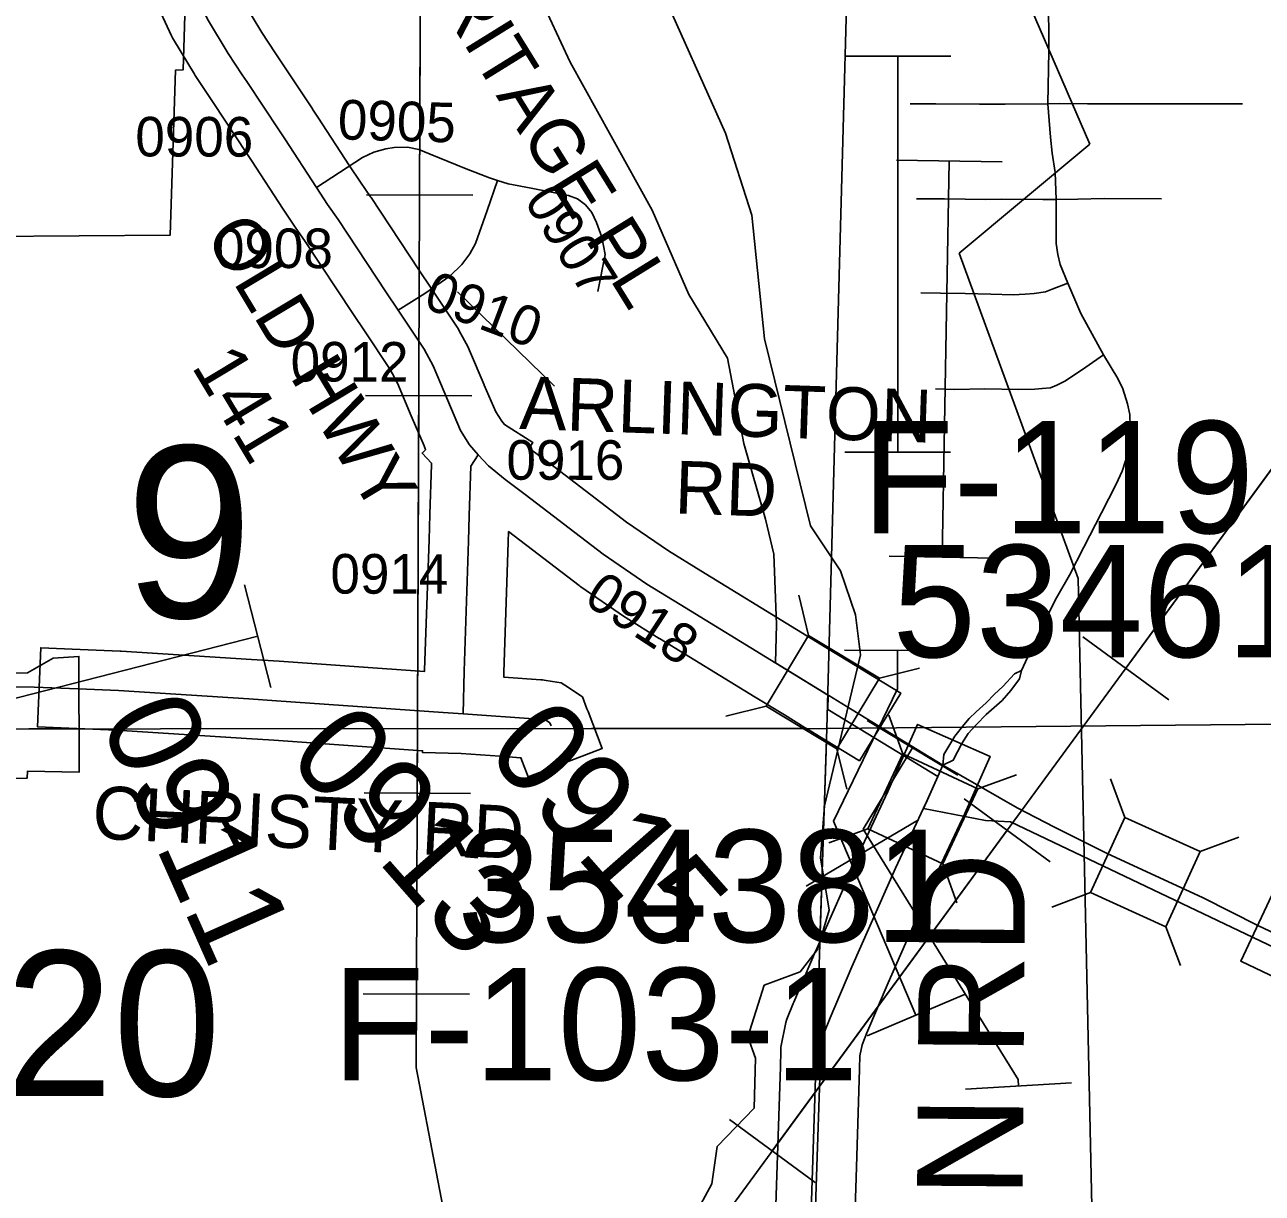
# Model space of a CAD drawing. Extents: x -157.2 to -99.3, y 12.2 to 46.2.
# Drawn here: x -144.273 to -143.336, y 32.705 to 33.59 of the extents above; entities that cross this region are included whole.
import ezdxf

# ---------------------------------------------------------------- set-up
doc = ezdxf.new("R2010")
doc.units = 0
for name, color, linetype in [('tdCoCityStreetMinor', 7, 'Continuous'), ('tdCoCorpBndry', 7, 'Continuous'), ('tdCoHydroRiver', 7, 'Continuous'), ('tdCoPipe', 7, 'Continuous'), ('tdCoPipe1', 7, 'Continuous'), ('tdCoPipe2', 7, 'Continuous'), ('tdCoSecRdNmbr', 7, 'Continuous'), ('tdCoSecRdTxt', 7, 'Continuous'), ('tdCoSecRteBand', 7, 'Continuous'), ('tdCoSecRteCL', 7, 'Continuous'), ('tdCoSectLine', 7, 'Continuous'), ('tdCoSectLinePart', 7, 'Continuous'), ('tdCoSectNmbr', 7, 'Continuous'), ('tdCoStrucPriMaintName', 7, 'Continuous'), ('tdCoStrucSec', 7, 'Continuous'), ('tdCoStrucSecCoName', 7, 'Continuous'), ('tdCoStrucSecFHWANum', 7, 'Continuous'), ('tdCoSurfAsphalt', 7, 'Continuous'), ('tdCoSurfConc', 7, 'Continuous'), ('tdCoSurfConcUnbanded', 7, 'Continuous'), ('tdCoSurfGravel', 7, 'Continuous')]:
    doc.layers.add(name, color=color, linetype=linetype)

msp = doc.modelspace()

# ---------------------------------------------------------------- linework, layer by layer
at = {"layer": 'tdCoCityStreetMinor'}
msp.add_line((-143.58178, 33.02046), (-143.578, 33.02902), dxfattribs=at)
for points in [[(-143.51835, 33.10083), (-143.50902, 33.12095), (-143.50218, 33.13542), (-143.49179, 33.15594), (-143.48219, 33.17303), (-143.47114, 33.19421), (-143.45785, 33.22025), (-143.44667, 33.24195), (-143.44207, 33.25169), (-143.43957, 33.25971), (-143.43734, 33.26905), (-143.43615, 33.27694), (-143.43602, 33.28549), (-143.43641, 33.29456), (-143.43812, 33.30272), (-143.44181, 33.31416), (-143.44536, 33.32192), (-143.45626, 33.33985), (-143.47337, 33.37111), (-143.48339, 33.39411), (-143.48916, 33.4082), (-143.49087, 33.41596), (-143.49205, 33.42411), (-143.4921, 33.45757), (-143.49297, 33.47804), (-143.49507, 33.49251), (-143.49652, 33.50461), (-143.49835, 33.52991), (-143.49776, 33.56974), (-143.49807, 33.6134)], [(-143.60258, 33.53007), (-143.58318, 33.53007), (-143.55014, 33.52958), (-143.53074, 33.52958), (-143.49835, 33.52991), (-143.48964, 33.53024), (-143.46843, 33.53007), (-143.44689, 33.52991), (-143.41828, 33.52991), (-143.38031, 33.53007), (-143.35121, 33.53007)], [(-143.59781, 33.45806), (-143.57677, 33.45806), (-143.54537, 33.45757), (-143.5337, 33.45773), (-143.50213, 33.45757), (-143.4921, 33.45757), (-143.47583, 33.45773), (-143.45577, 33.45823), (-143.41236, 33.45806)], [(-143.59469, 33.38671), (-143.57973, 33.38655), (-143.56115, 33.38622), (-143.54159, 33.38572), (-143.52465, 33.38539), (-143.51561, 33.38572), (-143.50871, 33.38638), (-143.50016, 33.3877), (-143.49522, 33.3895), (-143.48339, 33.39411)], [(-143.58351, 33.31404), (-143.56888, 33.31371), (-143.54635, 33.31404), (-143.52054, 33.31355), (-143.50838, 33.31388), (-143.50279, 33.31437), (-143.49654, 33.31486), (-143.49161, 33.31684), (-143.4852, 33.32013), (-143.46958, 33.33048), (-143.45626, 33.33985)], [(-143.51835, 33.10083), (-143.52363, 33.0984), (-143.53247, 33.08877), (-143.53886, 33.08293), (-143.54525, 33.07638), (-143.55267, 33.06951), (-143.55804, 33.06454), (-143.56214, 33.05965), (-143.56893, 33.05097), (-143.57721, 33.03732), (-143.578, 33.02902)], [(-143.578, 33.02902), (-143.57004, 33.03296), (-143.56347, 33.04546), (-143.55873, 33.05309), (-143.55255, 33.05992), (-143.54505, 33.06755), (-143.53309, 33.07807), (-143.52651, 33.0857), (-143.51993, 33.09452), (-143.51835, 33.10083)], [(-144.31609, 33.08779), (-144.28736, 33.08853), (-144.26591, 33.08829), (-144.23224, 33.08686)], [(-143.6511, 33.07372), (-143.578, 33.02902), (-143.52173, 32.99672), (-143.49337, 32.98217), (-143.45317, 32.96195), (-143.38141, 32.9289), (-143.33899, 32.90745), (-143.31814, 32.89767), (-143.31256, 32.89505)]]:
    msp.add_lwpolyline(points, dxfattribs=at)
at = {"layer": 'tdCoCorpBndry'}
for points in [[(-144.30109, 33.42947), (-144.16283, 33.43058), (-144.15889, 33.55553), (-144.15321, 33.55558), (-144.15082, 33.63042)], [(-143.88407, 33.61315), (-143.86018, 33.56144), (-143.79803, 33.44939), (-143.77022, 33.38553), (-143.74096, 33.33744), (-143.72868, 33.27265), (-143.71228, 33.21544), (-143.70582, 33.18888), (-143.70381, 33.13574), (-143.70471, 33.10651), (-143.6647, 33.08203), (-143.66499, 33.07116), (-143.62319, 33.0457), (-143.58173, 33.02045), (-143.59255, 32.99644), (-143.54559, 32.98725), (-143.53613, 32.98677), (-143.52668, 32.98629), (-143.31598, 32.88584)], [(-144.37149, 33.01902), (-144.27117, 33.0193), (-144.27094, 33.02466), (-144.23194, 33.02378), (-144.23207, 33.11149), (-144.25145, 33.11022), (-144.27096, 33.09915), (-144.31563, 33.09833)]]:
    msp.add_lwpolyline(points, dxfattribs=at)
at = {"layer": 'tdCoHydroRiver'}
for points in [[(-144.44684, 34.46756), (-144.42991, 34.45437), (-144.39385, 34.44687), (-144.37402, 34.42568), (-144.3575, 34.39986), (-144.31875, 34.37806), (-144.31469, 34.35739), (-144.23921, 34.20328), (-144.15115, 34.09614), (-144.11272, 34.06486), (-144.06724, 33.95913), (-144.05025, 33.94751), (-144.00635, 33.93817), (-143.97681, 33.92456), (-143.95714, 33.89864), (-143.91836, 33.82945), (-143.9016, 33.76256), (-143.86886, 33.70146), (-143.7926, 33.61998), (-143.74259, 33.50778), (-143.72253, 33.44552)], [(-143.76623, 32.68729), (-143.75279, 32.71211), (-143.74871, 32.74041), (-143.72092, 32.7695), (-143.71969, 32.80736), (-143.72548, 32.82334), (-143.71315, 32.86242), (-143.68599, 32.87258), (-143.67281, 32.88952), (-143.66394, 32.91924), (-143.67054, 32.95893), (-143.66767, 32.99832), (-143.64026, 33.11272), (-143.64401, 33.14285), (-143.65554, 33.17639), (-143.67811, 33.21031), (-143.71295, 33.35202), (-143.72253, 33.44552)]]:
    msp.add_lwpolyline(points, dxfattribs=at)
at = {"layer": 'tdCoPipe'}
for p, q in [((-144.01441, 33.46111), (-143.93383, 33.4608)), ((-144.01499, 33.30908), (-143.93455, 33.30877)), ((-143.40696, 33.07872), (-143.47186, 33.12624)), ((-144.01614, 33.00807), (-143.93556, 33.00776)), ((-143.49677, 32.95605), (-143.56179, 33.00366)), ((-144.01672, 32.85604), (-143.93629, 32.85573)), ((-143.67459, 32.71318), (-143.73949, 32.7607))]:
    msp.add_line(p, q, dxfattribs=at)
for points in [[(-145.55454, 32.04067), (-145.46518, 31.95595), (-145.26408, 32.03905), (-144.23712, 32.01307), (-143.23199, 33.38588), (-142.93007, 33.91238), (-142.08675, 34.75604), (-141.63738, 35.68251), (-141.53546, 35.85664), (-140.36851, 37.15825), (-139.42393, 38.03643), (-138.06933, 39.50134), (-138.02659, 39.82497), (-137.40641, 40.34493), (-136.85959, 41.07071)], [(-143.69856, 32.00126), (-143.85366, 32.15796), (-143.97665, 32.80022), (-143.96985, 34.57894), (-143.62248, 35.38911), (-143.47122, 35.47983), (-143.4387, 35.9175), (-143.25675, 36.14881), (-143.28772, 36.72617), (-143.19858, 37.36137), (-143.4614, 37.53159), (-143.9241, 37.95768), (-144.20108, 38.36567), (-144.47084, 38.93096)], [(-144.53166, 38.18316), (-143.59277, 36.8918), (-143.60993, 34.8602), (-143.44017, 34.54149), (-143.56937, 34.33037), (-143.5634, 33.7239), (-143.46666, 33.49933), (-143.56555, 33.41685), (-143.47553, 33.17056), (-143.45495, 32.21857), (-143.51221, 31.39679), (-143.69384, 30.99394), (-143.68109, 29.9265), (-143.73472, 27.64063), (-143.73615, 26.8708), (-143.92172, 26.77322), (-143.81828, 26.50852), (-143.81165, 26.10341), (-144.08392, 25.92891), (-143.05566, 24.1836)], [(-143.97297, 33.76197), (-143.97412, 33.46095)], [(-143.43946, 33.10252), (-143.26164, 33.34539)], [(-143.97471, 33.30893), (-143.97586, 33.00791)], [(-144.10666, 33.16581), (-144.0867, 33.08789)], [(-144.09666, 33.12679), (-144.38824, 33.05209)], [(-143.7071, 32.73698), (-143.52927, 32.97985)], [(-143.97644, 32.85589), (-143.97665, 32.80022), (-143.93051, 32.55925)]]:
    msp.add_lwpolyline(points, dxfattribs=at)
at = {"layer": 'tdCoPipe1'}
for p, q in [((-143.61316, 33.48734), (-143.533, 33.4859)), ((-143.61853, 33.18738), (-143.53838, 33.18595)), ((-143.63532, 33.06307), (-143.56668, 33.02167)), ((-143.56069, 32.78374), (-143.48067, 32.7886))]:
    msp.add_line(p, q, dxfattribs=at)
for points in [[(-143.57308, 33.48662), (-143.57845, 33.18667)], [(-143.601, 33.04237), (-143.63828, 32.98056), (-143.52098, 32.79108), (-143.52068, 32.78617)]]:
    msp.add_lwpolyline(points, dxfattribs=at)
at = {"layer": 'tdCoPipe2'}
for p, q in [((-143.65202, 33.56611), (-143.57185, 33.56606)), ((-143.6522, 33.26611), (-143.57204, 33.26606)), ((-143.6523, 33.11611), (-143.57213, 33.11606)), ((-143.63533, 32.82424), (-143.56152, 32.85552))]:
    msp.add_line(p, q, dxfattribs=at)
for points in [[(-143.61194, 33.56609), (-143.61212, 33.26609)], [(-143.61221, 33.11609), (-143.61223, 33.08693), (-143.66069, 32.98682), (-143.59843, 32.83988)]]:
    msp.add_lwpolyline(points, dxfattribs=at)
at = {"layer": 'tdCoSecRdTxt'}
msp.add_line((-143.94543, 33.3877), (-143.87189, 33.31605), dxfattribs=at)
at = {"layer": 'tdCoSecRteBand'}
for points in [[(-143.91338, 33.03588), (-143.94259, 33.03799), (-143.97187, 33.03871), (-143.97184, 33.04008), (-144.08444, 33.04799), (-144.10527, 33.04933), (-144.20363, 33.05561), (-144.23351, 33.05688), (-144.26348, 33.05816), (-144.26094, 33.1181), (-144.23096, 33.11683), (-144.20076, 33.11555), (-144.20044, 33.11553), (-144.20012, 33.11551), (-144.10144, 33.1092), (-144.08052, 33.10787), (-144.08042, 33.10786), (-144.08033, 33.10785), (-143.97037, 33.10012), (-143.97034, 33.10109), (-143.97034, 33.10123), (-143.97033, 33.10138), (-143.96694, 33.19968), (-143.96645, 33.21902), (-143.96645, 33.21914), (-143.96645, 33.21926), (-143.96521, 33.25649), (-143.96517, 33.25793), (-143.97221, 33.26542), (-143.96941, 33.26806), (-143.96977, 33.26862), (-143.97074, 33.27092), (-143.98036, 33.2936), (-143.99091, 33.31845), (-143.99649, 33.32883), (-144.01534, 33.35718), (-144.02458, 33.37107), (-144.02459, 33.3711), (-144.02461, 33.37112), (-144.06067, 33.42558), (-144.06836, 33.43664), (-144.0686, 33.43699), (-144.06883, 33.43734), (-144.07727, 33.45022), (-144.10134, 33.48698), (-144.10529, 33.49301), (-144.1299, 33.53017), (-144.13335, 33.53538), (-144.14396, 33.55138), (-144.14431, 33.5519), (-144.14463, 33.55244), (-144.16042, 33.57859), (-144.16128, 33.58002), (-144.16199, 33.58155), (-144.17481, 33.60942)], [(-144.10818, 33.60816), (-144.0936, 33.584), (-144.08334, 33.56853), (-144.07989, 33.56332), (-144.07989, 33.56331), (-144.07988, 33.56331), (-144.05522, 33.52607), (-144.05518, 33.52601), (-144.05514, 33.52594), (-144.05115, 33.51985), (-144.02708, 33.48309), (-144.01887, 33.47056), (-144.01122, 33.45956), (-144.01102, 33.45928), (-144.01083, 33.45899), (-143.9746, 33.40427), (-143.96537, 33.39039), (-143.94576, 33.36089), (-143.94499, 33.35973), (-143.94433, 33.3585), (-143.93742, 33.34568), (-143.93676, 33.34446), (-143.93622, 33.34318), (-143.92512, 33.31704), (-143.92512, 33.31703), (-143.92512, 33.31702), (-143.91647, 33.29663), (-143.91196, 33.28954), (-143.90985, 33.28702), (-143.88844, 33.27357), (-143.89114, 33.26927), (-143.89085, 33.26903), (-143.87617, 33.25814), (-143.87599, 33.258), (-143.87581, 33.25786), (-143.81749, 33.21321), (-143.78568, 33.19137), (-143.7612, 33.17625), (-143.68869, 33.13188), (-143.68865, 33.13185), (-143.66656, 33.11833), (-143.64875, 33.10744), (-143.64874, 33.10744), (-143.64874, 33.10744), (-143.64868, 33.1074), (-143.63545, 33.09932), (-143.60986, 33.08367), (-143.64116, 33.03248), (-143.66675, 33.04813), (-143.67999, 33.05622), (-143.67999, 33.05622), (-143.67999, 33.05622), (-143.68005, 33.05625), (-143.69786, 33.06714), (-143.69787, 33.06715), (-143.69787, 33.06715), (-143.71996, 33.08067), (-143.72001, 33.0807), (-143.79257, 33.1251), (-143.79262, 33.12514), (-143.79267, 33.12517), (-143.81783, 33.1407), (-143.81844, 33.14109), (-143.81904, 33.1415), (-143.85209, 33.16418), (-143.85273, 33.16462), (-143.85335, 33.1651), (-143.90676, 33.206), (-143.90697, 33.19802), (-143.90697, 33.19788), (-143.90697, 33.19775), (-143.91036, 33.09946), (-143.91045, 33.09583), (-143.88225, 33.09379), (-143.88104, 33.09371), (-143.87984, 33.09352), (-143.87343, 33.09254), (-143.86687, 33.09153), (-143.86135, 33.08785), (-143.85877, 33.08613), (-143.8508, 33.08081), (-143.84738, 33.07186), (-143.84655, 33.06969), (-143.83586, 33.04166), (-143.89191, 33.02026), (-143.89744, 33.03473), (-143.91338, 33.03588)], [(-143.70562, 32.65763), (-143.70365, 32.71852), (-143.70365, 32.71853), (-143.70365, 32.71854), (-143.70094, 32.80071), (-143.7007, 32.81285), (-143.70065, 32.81552), (-143.70012, 32.81813), (-143.69741, 32.8317), (-143.6969, 32.83424), (-143.69596, 32.83666), (-143.69128, 32.84874), (-143.69108, 32.84924), (-143.69087, 32.84974), (-143.67435, 32.88821), (-143.67429, 32.88835), (-143.67422, 32.8885), (-143.64118, 32.96322), (-143.64105, 32.96351), (-143.64092, 32.96379), (-143.61967, 33.00928), (-143.61705, 33.0149), (-143.60922, 33.03259), (-143.59708, 33.06003), (-143.54221, 33.03576), (-143.55435, 33.00832), (-143.5623, 32.99035), (-143.56242, 32.99006), (-143.56255, 32.98979), (-143.56531, 32.98389), (-143.58643, 32.93867), (-143.61928, 32.86438), (-143.63553, 32.82655), (-143.63908, 32.81739), (-143.64076, 32.80898), (-143.64096, 32.79932), (-143.64096, 32.79913), (-143.64097, 32.79893), (-143.64368, 32.71657), (-143.64565, 32.65567)], [(-143.32531, 32.86789), (-143.35246, 32.88063), (-143.32698, 32.93495)]]:
    msp.add_lwpolyline(points, dxfattribs=at)
at = {"layer": 'tdCoSecRteCL'}
for points in [[(-144.05217, 33.46666), (-144.07624, 33.50341), (-144.08023, 33.50951), (-144.10489, 33.54674), (-144.10835, 33.55195), (-144.11895, 33.56795), (-144.13473, 33.59409), (-144.14756, 33.62196), (-144.15041, 33.62935), (-144.15082, 33.63041), (-144.15915, 33.65204), (-144.1713, 33.68438)], [(-144.05217, 33.46666), (-144.01735, 33.48928), (-144.00872, 33.49336), (-143.9996, 33.49582), (-143.99343, 33.49681), (-143.98332, 33.49706), (-143.97469, 33.49533), (-143.96606, 33.49188), (-143.93893, 33.48078), (-143.92118, 33.47388), (-143.91519, 33.47198)], [(-143.99035, 33.37378), (-143.99959, 33.38768), (-144.03585, 33.44243), (-144.04374, 33.45377), (-144.05217, 33.46666)], [(-143.99035, 33.37378), (-143.97025, 33.3862), (-143.95126, 33.39952), (-143.94214, 33.40828), (-143.93598, 33.41642), (-143.93178, 33.42406), (-143.92291, 33.44922), (-143.91519, 33.47198)], [(-143.91519, 33.47198), (-143.90712, 33.46944), (-143.88961, 33.46598), (-143.86125, 33.46056), (-143.8546, 33.45809), (-143.84843, 33.45341), (-143.84374, 33.44774), (-143.84005, 33.44009), (-143.8361, 33.42899), (-143.83363, 33.41592), (-143.83906, 33.38781)], [(-143.9298, 33.26413), (-143.93622, 33.27178), (-143.94312, 33.28263), (-143.95274, 33.30531), (-143.96384, 33.33146), (-143.97074, 33.34428), (-143.99035, 33.37378)], [(-143.94115, 33.06797), (-143.94035, 33.10035), (-143.93696, 33.19878), (-143.93646, 33.21826), (-143.93523, 33.2555), (-143.9298, 33.26413)], [(-143.6511, 33.07372), (-143.66434, 33.08181), (-143.6644, 33.08185), (-143.68221, 33.09274), (-143.7043, 33.10626), (-143.70435, 33.10629), (-143.77691, 33.15069), (-143.80206, 33.16623), (-143.83511, 33.18892), (-143.89405, 33.23405), (-143.90934, 33.24539), (-143.92191, 33.25575), (-143.9298, 33.26413)], [(-144.23224, 33.08686), (-144.20203, 33.08557), (-144.10336, 33.07927), (-144.08243, 33.07793), (-143.95617, 33.06905), (-143.94115, 33.06797)], [(-143.94115, 33.06797), (-143.88441, 33.06387), (-143.87799, 33.06288), (-143.87541, 33.06116), (-143.87458, 33.05899)], [(-143.69762, 32.06146), (-143.69364, 32.17748), (-143.69167, 32.21916), (-143.68723, 32.35652), (-143.68575, 32.39844), (-143.67983, 32.5326), (-143.67564, 32.65664), (-143.67366, 32.71755), (-143.67095, 32.79992), (-143.6707, 32.81225), (-143.66799, 32.82581), (-143.66331, 32.8379), (-143.64678, 32.87637), (-143.61374, 32.95109), (-143.59249, 32.99658), (-143.58973, 33.00248), (-143.58178, 33.02046)]]:
    msp.add_lwpolyline(points, dxfattribs=at)
at = {"layer": 'tdCoSectLine'}
for points in [[(-143.63821, 34.06791), (-143.66576, 33.05688)], [(-143.66576, 33.05688), (-142.66263, 33.06642)], [(-144.67494, 33.05644), (-143.66576, 33.05688)], [(-143.66576, 33.05688), (-143.698, 32.06146)]]:
    msp.add_lwpolyline(points, dxfattribs=at)
at = {"layer": 'tdCoSectLinePart'}
for points in [[(-144.26996, 33.05662), (-144.23267, 33.05663)], [(-143.84388, 33.0568), (-143.68104, 33.05687)], [(-143.66606, 33.04772), (-143.67097, 32.89602)]]:
    msp.add_lwpolyline(points, dxfattribs=at)
at = {"layer": 'tdCoStrucSec'}
for p, q in [((-143.67954, 33.12737), (-143.68709, 33.15775)), ((-143.6259, 33.0951), (-143.59552, 33.10265)), ((-143.71181, 33.07373), (-143.74219, 33.06618)), ((-143.60824, 33.03763), (-143.61893, 33.06705)), ((-143.65817, 33.04146), (-143.65062, 33.01108)), ((-143.55152, 33.01114), (-143.5221, 33.02182)), ((-143.44014, 32.98958), (-143.45112, 33.01889)), ((-143.63473, 32.98091), (-143.66415, 32.97023)), ((-143.38316, 32.96366), (-143.35385, 32.97464)), ((-143.57802, 32.95442), (-143.56733, 32.925)), ((-143.46607, 32.9326), (-143.49538, 32.92162)), ((-143.40909, 32.90668), (-143.39811, 32.87737))]:
    msp.add_line(p, q, dxfattribs=at)
for points in [[(-143.67954, 33.12737), (-143.6259, 33.0951), (-143.65817, 33.04146), (-143.71181, 33.07373)], [(-143.63473, 32.98091), (-143.60824, 33.03763), (-143.55152, 33.01114), (-143.57802, 32.95442)], [(-143.44014, 32.98958), (-143.38316, 32.96366), (-143.40909, 32.90668), (-143.46607, 32.9326)]]:
    msp.add_lwpolyline(points, close=True, dxfattribs=at)
at = {"layer": 'tdCoStrucSecFHWANum'}
msp.add_line((-143.68134, 32.9376), (-143.59635, 32.98776), dxfattribs=at)
at = {"layer": 'tdCoSurfAsphalt'}
for p, q in [((-143.7043, 33.10626), (-143.70435, 33.10629)), ((-143.66434, 33.08181), (-143.6644, 33.08185)), ((-143.66434, 33.08181), (-143.6511, 33.07372))]:
    msp.add_line(p, q, dxfattribs=at)
for points in [[(-143.70435, 33.10629), (-143.77691, 33.15069), (-143.80206, 33.16623), (-143.83511, 33.18892), (-143.89405, 33.23405), (-143.90934, 33.24539), (-143.92191, 33.25575), (-143.9298, 33.26413), (-143.93622, 33.27178), (-143.94312, 33.28263), (-143.95274, 33.30531), (-143.96384, 33.33146), (-143.97074, 33.34428), (-143.99035, 33.37378), (-143.99959, 33.38768), (-144.03585, 33.44243), (-144.04374, 33.45377), (-144.05217, 33.46666), (-144.07624, 33.50341), (-144.08023, 33.50951), (-144.10489, 33.54674), (-144.10835, 33.55195), (-144.11895, 33.56795), (-144.13473, 33.59409)], [(-143.6644, 33.08185), (-143.68221, 33.09274), (-143.7043, 33.10626)]]:
    msp.add_lwpolyline(points, dxfattribs=at)
at = {"layer": 'tdCoSurfConc'}
for points in [[(-143.94115, 33.06797), (-143.94035, 33.10035), (-143.93696, 33.19878), (-143.93646, 33.21826), (-143.93523, 33.2555), (-143.9298, 33.26413)], [(-144.23224, 33.08686), (-144.20203, 33.08557), (-144.10336, 33.07927)], [(-144.10336, 33.07927), (-144.08243, 33.07793), (-143.95617, 33.06905), (-143.94115, 33.06797)], [(-143.94115, 33.06797), (-143.88441, 33.06387), (-143.87799, 33.06288), (-143.87541, 33.06116), (-143.87458, 33.05899)]]:
    msp.add_lwpolyline(points, dxfattribs=at)
at = {"layer": 'tdCoSurfConcUnbanded'}
for points in [[(-144.05217, 33.46666), (-144.01735, 33.48928), (-144.00872, 33.49336), (-143.9996, 33.49582), (-143.99343, 33.49681), (-143.98332, 33.49706), (-143.97469, 33.49533), (-143.96606, 33.49188), (-143.93893, 33.48078), (-143.92118, 33.47388), (-143.91519, 33.47198), (-143.90712, 33.46944), (-143.88961, 33.46598), (-143.86125, 33.46056), (-143.8546, 33.45809), (-143.84843, 33.45341), (-143.84374, 33.44774), (-143.84005, 33.44009), (-143.8361, 33.42899), (-143.83363, 33.41592), (-143.83906, 33.38781)], [(-143.99035, 33.37378), (-143.97025, 33.3862), (-143.95126, 33.39952), (-143.94214, 33.40828), (-143.93598, 33.41642), (-143.93178, 33.42406), (-143.92291, 33.44922), (-143.91519, 33.47198)]]:
    msp.add_lwpolyline(points, dxfattribs=at)
at = {"layer": 'tdCoSurfGravel'}
for points in [[(-143.59249, 32.99658), (-143.58973, 33.00248), (-143.58178, 33.02046)], [(-143.69762, 32.06146), (-143.69364, 32.17748), (-143.69167, 32.21916), (-143.68723, 32.35652), (-143.68575, 32.39844), (-143.67983, 32.5326), (-143.67564, 32.65664), (-143.67366, 32.71755), (-143.67095, 32.79992), (-143.6707, 32.81225), (-143.66799, 32.82581), (-143.66331, 32.8379), (-143.64678, 32.87637), (-143.61374, 32.95109), (-143.59249, 32.99658)]]:
    msp.add_lwpolyline(points, dxfattribs=at)

# ---------------------------------------------------------------- texts
at = {"layer": 'tdCoSecRdNmbr'}
for s, height, rotation, p in [('0905', 0.03, 358.38371, (-144.03631, 33.50313)), ('0906', 0.03, 359.89002, (-144.18932, 33.49011)), ('0907', 0.03, 302.0562, (-143.89558, 33.45665)), ('0908', 0.03, 359.89002, (-144.12902, 33.40566)), ('0910', 0.03, 339.27164, (-143.97245, 33.37608)), ('0912', 0.03, 359.89002, (-144.07175, 33.31971)), ('0916', 0.03, 359.89002, (-143.90837, 33.24531)), ('0914', 0.03, 359.89002, (-144.04161, 33.15907)), ('0918', 0.03, 326.85422, (-143.85088, 33.15232)), ('0911', 0.07, 293.99729, (-144.21673, 33.06315)), ('0915', 0.07, 311.3252, (-143.9255, 33.03907)), ('0913', 0.07, 311.3252, (-144.07567, 33.03528))]:
    msp.add_text(s, height=height, rotation=rotation, dxfattribs=at).set_placement(p)
at = {"layer": 'tdCoSecRdTxt'}
for s, height, rotation, p in [('HERITAGE PL', 0.04, 301.78841, (-144.00119, 33.67271)), ('OLD HWY', 0.04, 301.04229, (-144.13716, 33.43065)), ('141', 0.04, 301.04229, (-144.14734, 33.33121)), ('ARLINGTON', 0.04, 358.07832, (-143.89884, 33.28376)), ('RD', 0.04, 358.07832, (-143.78134, 33.21978)), ('CHRISTY RD', 0.04, 357.22403, (-144.22255, 32.97372)), ('GLEN ELLEN RD', 0.08, 89.57323, (-143.52187, 32.11861))]:
    msp.add_text(s, height=height, rotation=rotation, dxfattribs=at).set_placement(p)
at = {"layer": 'tdCoSectNmbr'}
msp.add_text('9', height=0.13, rotation=358.88988, dxfattribs=at).set_placement((-144.19842, 33.14172))
at = {"layer": 'tdCoStrucPriMaintName'}
msp.add_text('97024L020', height=0.11, dxfattribs=at).set_placement((-144.86072, 32.77856))
at = {"layer": 'tdCoStrucSecCoName'}
for s, p in [('F-119', (-143.63924, 33.20475)), ('F-103-1', (-144.04003, 32.79055))]:
    msp.add_text(s, height=0.085, dxfattribs=at).set_placement(p)
at = {"layer": 'tdCoStrucSecFHWANum'}
for s, p in [('53461', (-143.61611, 33.11091)), ('354381', (-143.94558, 32.89518))]:
    msp.add_text(s, height=0.085, dxfattribs=at).set_placement(p)

doc.saveas('drawing.dxf')
